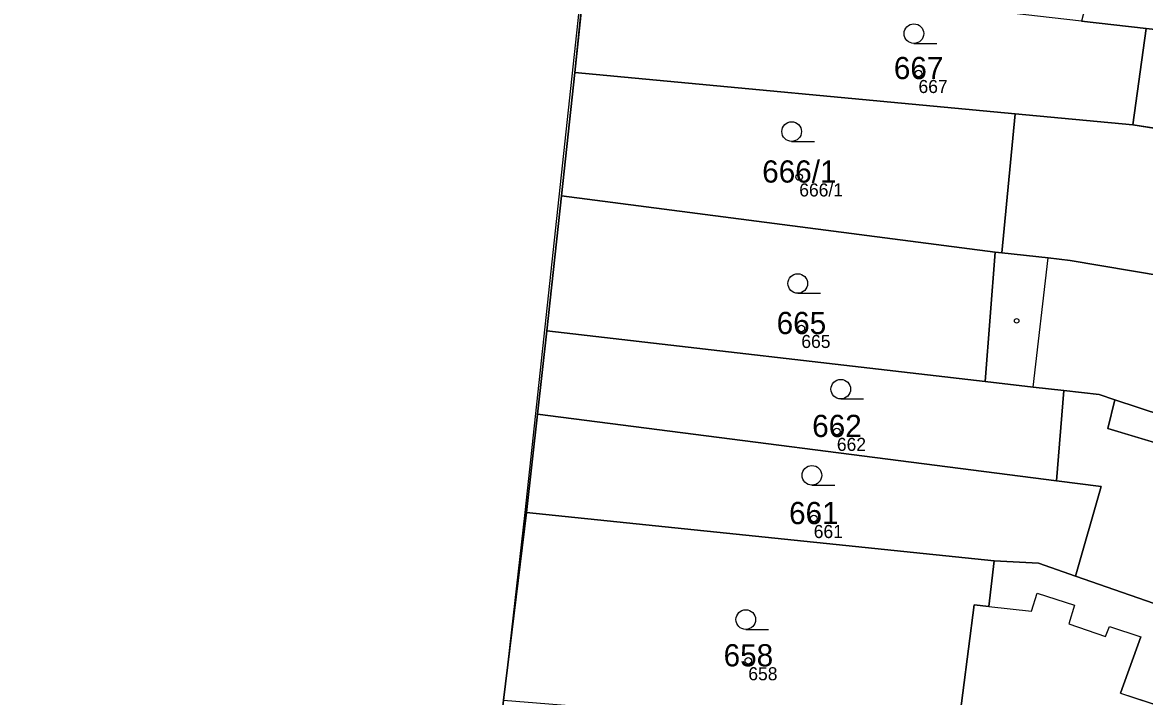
# Model space of a CAD drawing. Extents: x -603967 to -594699, y -1179315 to -1165625.
# Drawn here: x -598559.5 to -598473.6, y -1172394.7 to -1172343.1 of the extents above; entities that cross this region are included whole.
import ezdxf

# ---------------------------------------------------------------- set-up
doc = ezdxf.new("R2010")
doc.units = 0
for name, color, linetype in [('Definiční body', 7, 'Continuous'), ('Hranice parcel', 7, 'Continuous'), ('Parcelní čísla', 7, 'Continuous'), ('Polygon budovy', 7, 'Continuous'), ('Polygon ku', 7, 'Continuous'), ('Polygon parcely', 7, 'Continuous'), ('Vnitřní kresba', 7, 'Continuous'), ('Značky budov', 7, 'Continuous'), ('Značky kultur', 7, 'Continuous')]:
    doc.layers.add(name, color=color, linetype=linetype)

msp = doc.modelspace()

# ---------------------------------------------------------------- linework, layer by layer
at = {"layer": 'Definiční body'}
for centre in [(-598490.89, -1172347.02994), (-598500.02, -1172354.94994), (-598499.86, -1172366.54994), (-598497.14, -1172374.42994), (-598498.91, -1172381.09994), (-598503.92, -1172391.98994)]:
    msp.add_circle(centre, 0.25, dxfattribs=at)
at = {"layer": 'Hranice parcel'}
for p, q in [((-598517.2, -1172346.94), (-598516.34, -1172338.68)), ((-598473.45, -1172343.58), (-598478.41, -1172343.01)), ((-598474.47, -1172350.95), (-598473.45, -1172343.58)), ((-598518.21, -1172356.39), (-598517.2, -1172346.94)), ((-598483.48, -1172350.1), (-598517.2, -1172346.94)), ((-598484.52, -1172360.75), (-598483.48, -1172350.1)), ((-598474.47, -1172350.95), (-598483.48, -1172350.1)), ((-598470.14, -1172351.64), (-598474.47, -1172350.95)), ((-598519.35, -1172366.72), (-598518.21, -1172356.39)), ((-598485.02, -1172360.69), (-598518.21, -1172356.39)), ((-598485.02, -1172360.69), (-598485.8, -1172370.6)), ((-598484.52, -1172360.75), (-598485.02, -1172360.69)), ((-598472.15, -1172362.55), (-598479.28, -1172361.33)), ((-598520.06, -1172373.1), (-598519.35, -1172366.72)), ((-598485.8, -1172370.6), (-598519.35, -1172366.72)), ((-598480.32, -1172378.21), (-598479.76, -1172371.3)), ((-598520.9, -1172380.64), (-598520.06, -1172373.1)), ((-598480.32, -1172378.21), (-598520.06, -1172373.1)), ((-598522.65, -1172394.99), (-598520.9, -1172380.64)), ((-598485.1, -1172384.33), (-598520.9, -1172380.64)), ((-598478.87, -1172385.5), (-598462.73, -1172391.11))]:
    msp.add_line(p, q, dxfattribs=at)
for points in [[(-598499.66, -1172182.81), (-598507.95, -1172257.77), (-598516.35, -1172337.25), (-598521.04, -1172380.63)], [(-598479.28, -1172361.33), (-598480.96, -1172361.14), (-598484.52, -1172360.75)], [(-598479.76, -1172371.3), (-598482.1, -1172371.03), (-598485.8, -1172370.6)], [(-598458.22, -1172377.78), (-598467.37, -1172374.79), (-598468.57, -1172374.4), (-598475.85, -1172372), (-598477.05, -1172371.61), (-598479.76, -1172371.3)], [(-598478.87, -1172385.5), (-598476.9, -1172378.65), (-598480.32, -1172378.21)], [(-598521.04, -1172380.63), (-598525.85, -1172423.11), (-598529.63, -1172457.18), (-598532.11, -1172480.33), (-598537.26, -1172527.7), (-598542.15, -1172578.52), (-598548.53, -1172637.72), (-598559.49, -1172737.42)], [(-598487.93, -1172397.82), (-598486.63, -1172387.69), (-598485.51, -1172387.82), (-598485.1, -1172384.33)], [(-598485.1, -1172384.33), (-598481.71, -1172384.51), (-598478.87, -1172385.5)]]:
    msp.add_lwpolyline(points, dxfattribs=at)
at = {"layer": 'Polygon budovy'}
for points in [[(-598465.74, -1172387.55), (-598461.96, -1172388.84), (-598460.53, -1172384.65), (-598458.22, -1172377.78), (-598467.37, -1172374.79), (-598468.57, -1172374.4), (-598475.85, -1172372), (-598476.39, -1172374.2), (-598469.51, -1172376.27), (-598470.7, -1172380.93), (-598467.53, -1172382.09), (-598469.48, -1172387.81), (-598466.21, -1172388.92)], [(-598485.51, -1172387.82), (-598482.25, -1172388.2), (-598481.81, -1172386.82), (-598478.94, -1172387.74), (-598479.39, -1172389.15), (-598476.57, -1172390.12), (-598476.28, -1172389.37), (-598473.86, -1172390.15), (-598475.42, -1172394.46), (-598465.01, -1172397.9), (-598462.73, -1172391.11), (-598478.87, -1172385.5), (-598481.71, -1172384.51), (-598485.1, -1172384.33)]]:
    msp.add_lwpolyline(points, close=True, dxfattribs=at)
at = {"layer": 'Polygon ku'}
msp.add_lwpolyline([(-598491.5, -1172077.55), (-598497.65, -1172116.62), (-598498.41, -1172121.41), (-598506.46, -1172165.08), (-598504.99, -1172168.27), (-598501.82, -1172175.18), (-598501.14, -1172176.66), (-598500.47, -1172178.12), (-598499.4, -1172180.46), (-598499.66, -1172182.81), (-598507.95, -1172257.77), (-598516.35, -1172337.25), (-598521.04, -1172380.63), (-598525.85, -1172423.11), (-598529.63, -1172457.18), (-598532.11, -1172480.33), (-598537.26, -1172527.7), (-598542.15, -1172578.52), (-598548.53, -1172637.72), (-598559.49, -1172737.42)], dxfattribs=at)
at = {"layer": 'Polygon parcely'}
for points in [[(-598507.95, -1172257.77), (-598516.35, -1172337.25), (-598521.04, -1172380.63), (-598525.85, -1172423.11), (-598529.63, -1172457.18), (-598532.11, -1172480.33), (-598537.26, -1172527.7), (-598542.15, -1172578.52), (-598548.53, -1172637.72), (-598559.49, -1172737.42)], [(-598531.95, -1172480.52), (-598530.9, -1172470.74), (-598529.54, -1172457.4), (-598528.8, -1172451.46), (-598527.76, -1172441.57), (-598526.8, -1172433.44), (-598526.31, -1172428.21), (-598525.75, -1172423.1), (-598525.16, -1172417.14), (-598524.48, -1172411.17), (-598523.55, -1172403.07), (-598522.65, -1172394.99), (-598520.9, -1172380.64), (-598520.06, -1172373.1), (-598519.35, -1172366.72), (-598518.21, -1172356.39), (-598517.2, -1172346.94), (-598516.34, -1172338.68)]]:
    msp.add_lwpolyline(points, dxfattribs=at)
for points in [[(-598476.5, -1172335.75), (-598478.41, -1172343.01), (-598473.45, -1172343.58), (-598468.93, -1172344.1), (-598466.37, -1172344.33), (-598461.57, -1172346.05), (-598458.25, -1172347.23), (-598448.35, -1172352.63), (-598445.14, -1172345.9), (-598463.33, -1172337.36), (-598468.06, -1172336.79), (-598469.16, -1172336.66), (-598471.52, -1172336.37), (-598472.23, -1172336.28)], [(-598473.45, -1172343.58), (-598478.41, -1172343.01), (-598516.34, -1172338.68), (-598517.2, -1172346.94), (-598483.48, -1172350.1), (-598474.47, -1172350.95)], [(-598461.57, -1172346.05), (-598466.37, -1172344.33), (-598468.93, -1172344.1), (-598473.45, -1172343.58), (-598474.47, -1172350.95), (-598470.14, -1172351.64), (-598462.46, -1172354.92), (-598461.94, -1172355.17), (-598460.12, -1172356.04), (-598451.86, -1172359.99), (-598448.35, -1172352.63), (-598458.25, -1172347.23)], [(-598483.48, -1172350.1), (-598517.2, -1172346.94), (-598518.21, -1172356.39), (-598485.02, -1172360.69), (-598484.52, -1172360.75)], [(-598470.14, -1172351.64), (-598474.47, -1172350.95), (-598483.48, -1172350.1), (-598484.52, -1172360.75), (-598480.96, -1172361.14), (-598479.28, -1172361.33), (-598472.15, -1172362.55), (-598471.05, -1172362.91), (-598463.55, -1172365.36), (-598454.94, -1172368.17), (-598451.86, -1172359.99), (-598460.12, -1172356.04), (-598461.94, -1172355.17), (-598462.46, -1172354.92)], [(-598485.02, -1172360.69), (-598518.21, -1172356.39), (-598519.35, -1172366.72), (-598485.8, -1172370.6)], [(-598479.28, -1172361.33), (-598480.96, -1172361.14), (-598484.52, -1172360.75), (-598485.02, -1172360.69), (-598485.8, -1172370.6), (-598482.1, -1172371.03), (-598479.76, -1172371.3), (-598477.05, -1172371.61), (-598475.85, -1172372), (-598468.57, -1172374.4), (-598467.37, -1172374.79), (-598458.22, -1172377.78), (-598454.94, -1172368.17), (-598463.55, -1172365.36), (-598471.05, -1172362.91), (-598472.15, -1172362.55)], [(-598519.35, -1172366.72), (-598520.06, -1172373.1), (-598480.32, -1172378.21), (-598479.76, -1172371.3), (-598482.1, -1172371.03), (-598485.8, -1172370.6)], [(-598462.73, -1172391.11), (-598461.96, -1172388.84), (-598460.53, -1172384.65), (-598458.22, -1172377.78), (-598467.37, -1172374.79), (-598468.57, -1172374.4), (-598475.85, -1172372), (-598477.05, -1172371.61), (-598479.76, -1172371.3), (-598480.32, -1172378.21), (-598476.9, -1172378.65), (-598478.87, -1172385.5)], [(-598478.87, -1172385.5), (-598476.9, -1172378.65), (-598480.32, -1172378.21), (-598520.06, -1172373.1), (-598520.9, -1172380.64), (-598485.1, -1172384.33), (-598481.71, -1172384.51)], [(-598487.93, -1172397.82), (-598486.63, -1172387.69), (-598485.51, -1172387.82), (-598485.1, -1172384.33), (-598520.9, -1172380.64), (-598522.65, -1172394.99), (-598491.12, -1172397.56)], [(-598482.88, -1172399.06), (-598479.81, -1172400.08), (-598479.37, -1172400.22), (-598476.97, -1172401.02), (-598476.71, -1172400.19), (-598466.99, -1172403.4), (-598465.01, -1172397.9), (-598462.73, -1172391.11), (-598478.87, -1172385.5), (-598481.71, -1172384.51), (-598485.1, -1172384.33), (-598485.51, -1172387.82), (-598486.63, -1172387.69), (-598487.93, -1172397.82), (-598486.21, -1172397.96), (-598486.01, -1172398.03)]]:
    msp.add_lwpolyline(points, close=True, dxfattribs=at)
at = {"layer": 'Vnitřní kresba'}
for p, q in [((-598482.1, -1172371.03), (-598480.96, -1172361.14)), ((-598476.39, -1172374.2), (-598475.85, -1172372)), ((-598469.51, -1172376.27), (-598476.39, -1172374.2)), ((-598482.25, -1172388.2), (-598481.81, -1172386.82)), ((-598481.81, -1172386.82), (-598478.94, -1172387.74)), ((-598485.51, -1172387.82), (-598482.25, -1172388.2)), ((-598478.94, -1172387.74), (-598479.39, -1172389.15)), ((-598479.39, -1172389.15), (-598476.57, -1172390.12)), ((-598476.57, -1172390.12), (-598476.28, -1172389.37)), ((-598476.28, -1172389.37), (-598473.86, -1172390.15)), ((-598475.42, -1172394.46), (-598473.86, -1172390.15)), ((-598475.42, -1172394.46), (-598465.01, -1172397.9))]:
    msp.add_line(p, q, dxfattribs=at)
at = {"layer": 'Značky budov'}
msp.add_circle((-598483.3768, -1172365.95916), 0.175, dxfattribs=at)
at = {"layer": 'Značky kultur'}
for p, q in [((-598491.243, -1172344.72), (-598489.493, -1172344.72)), ((-598500.603, -1172352.22), (-598498.853, -1172352.22)), ((-598500.133, -1172363.85), (-598498.383, -1172363.85)), ((-598496.843, -1172371.94), (-598495.093, -1172371.94)), ((-598499.053, -1172378.54), (-598497.303, -1172378.54)), ((-598504.113, -1172389.58), (-598502.363, -1172389.58))]:
    msp.add_line(p, q, dxfattribs=at)
for centre in [(-598491.24286, -1172343.96981), (-598500.60286, -1172351.46981), (-598500.13286, -1172363.09981), (-598496.84286, -1172371.18981), (-598499.05286, -1172377.78981), (-598504.11286, -1172388.82981)]:
    msp.add_circle(centre, 0.75, dxfattribs=at)

# ---------------------------------------------------------------- texts
at = {"layer": 'Definiční body'}
for s, p in [('667', (-598490.89, -1172348.519)), ('666/1', (-598500.02, -1172356.439)), ('665', (-598499.86, -1172368.039)), ('662', (-598497.14, -1172375.919)), ('661', (-598498.91, -1172382.589)), ('658', (-598503.92, -1172393.479))]:
    msp.add_text(s, height=0.999996, dxfattribs=at).set_placement(p)
at = {"layer": 'Parcelní čísla'}
for s, p in [('667', (-598492.78, -1172347.455)), ('666/1', (-598502.856, -1172355.375)), ('665', (-598501.75, -1172366.975)), ('662', (-598499.03, -1172374.855)), ('661', (-598500.8, -1172381.525)), ('658', (-598505.81, -1172392.415))]:
    msp.add_text(s, height=1.699998, dxfattribs=at).set_placement(p)

doc.saveas('drawing.dxf')
